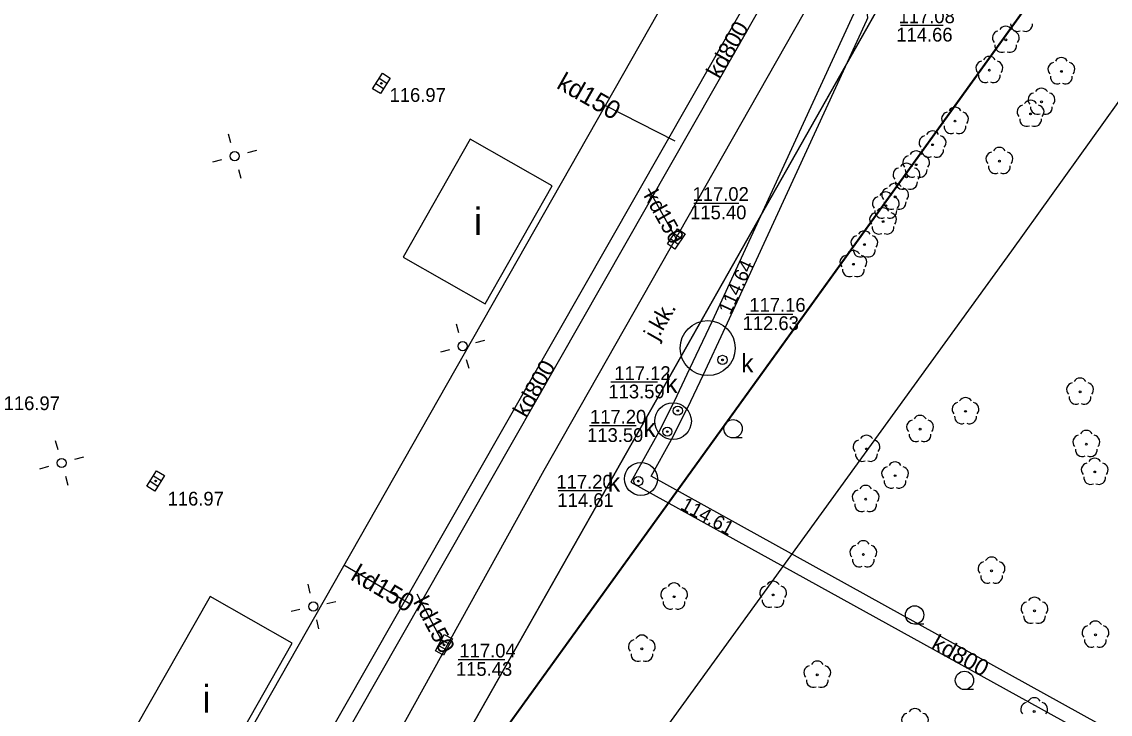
# Model space of a CAD drawing. Extents: x 6434771 to 6436222, y 5663454 to 5664782.
# Drawn here: x 6435515.8 to 6435575.1, y 5663897 to 5663934.8 of the extents above; entities that cross this region are included whole.
import ezdxf

# ---------------------------------------------------------------- set-up
doc = ezdxf.new("R2010")
doc.units = 0
for name, color, linetype in [('Warstwa 1', 7, 'Continuous'), ('Warstwa 11', 7, 'Continuous'), ('Warstwa 12', 7, 'Continuous'), ('Warstwa 14', 7, 'Continuous'), ('Warstwa 15', 7, 'Continuous'), ('Warstwa 2', 7, 'Continuous'), ('Warstwa 30', 7, 'Continuous'), ('Warstwa 4', 7, 'Continuous'), ('Warstwa 5', 7, 'Continuous'), ('Warstwa 6', 7, 'Continuous'), ('Warstwa 7', 7, 'Continuous'), ('Warstwa 8', 7, 'Continuous')]:
    doc.layers.add(name, color=color, linetype=linetype)

msp = doc.modelspace()

# ---------------------------------------------------------------- linework, layer by layer
at = {"layer": 'Warstwa 1'}
msp.add_line((6435502.484, 5663841.227), (6435575.72, 5663942.78), dxfattribs=at)
msp.add_line((6435502.484, 5663841.227), (6435575.72, 5663942.78), dxfattribs=at)
at = {"layer": 'Warstwa 11'}
for centre in [(6435569.413, 5663933.77), (6435568.518, 5663932.123), (6435572.445, 5663932.054), (6435571.359, 5663930.391), (6435570.767, 5663929.733), (6435566.646, 5663929.346), (6435565.424, 5663928.053), (6435564.528, 5663926.965), (6435569.064, 5663927.16), (6435564, 5663926.301), (6435563.381, 5663925.208), (6435562.873, 5663924.729), (6435562.721, 5663923.859), (6435561.703, 5663922.607), (6435561.105, 5663921.535), (6435573.463, 5663914.582), (6435567.22, 5663913.515), (6435564.74, 5663912.543), (6435561.819, 5663911.463), (6435573.806, 5663911.725), (6435574.262, 5663910.208), (6435563.376, 5663910.006), (6435561.775, 5663908.727), (6435561.648, 5663905.711), (6435568.64, 5663904.82), (6435556.727, 5663903.503), (6435551.33, 5663903.407), (6435570.98, 5663902.633), (6435574.303, 5663901.33), (6435549.573, 5663900.563), (6435559.137, 5663899.146), (6435570.966, 5663897.149)]:
    msp.add_circle(centre, 0.05, dxfattribs=at)
for centre, start, end in [((6435569.413, 5663934.145), 30.14713, 149.85287), ((6435570.052, 5663934.61), 174.14713, 293.85287), ((6435570.492, 5663934.61), 246.14713, 5.85287), ((6435569.056, 5663933.886), 102.14713, 221.85287), ((6435569.77, 5663933.886), 318.14713, 77.85287), ((6435569.193, 5663933.467), 174.14713, 293.85287), ((6435569.633, 5663933.467), 246.14713, 5.85287), ((6435568.518, 5663932.498), 30.14713, 149.85287), ((6435572.445, 5663932.429), 30.14713, 149.85287), ((6435568.161, 5663932.239), 102.14713, 221.85287), ((6435568.875, 5663932.239), 318.14713, 77.85287), ((6435572.088, 5663932.17), 102.14713, 221.85287), ((6435572.802, 5663932.17), 318.14713, 77.85287), ((6435568.298, 5663931.82), 174.14713, 293.85287), ((6435568.738, 5663931.82), 246.14713, 5.85287), ((6435572.225, 5663931.751), 174.14713, 293.85287), ((6435572.665, 5663931.751), 246.14713, 5.85287), ((6435571.002, 5663930.507), 102.14713, 221.85287), ((6435571.359, 5663930.766), 30.14713, 149.85287), ((6435571.716, 5663930.507), 318.14713, 77.85287), ((6435570.767, 5663930.108), 30.14713, 149.85287), ((6435566.289, 5663929.462), 102.14713, 221.85287), ((6435566.646, 5663929.721), 30.14713, 149.85287), ((6435567.003, 5663929.462), 318.14713, 77.85287), ((6435570.41, 5663929.849), 102.14713, 221.85287), ((6435571.139, 5663930.088), 174.14713, 293.85287), ((6435571.124, 5663929.849), 318.14713, 77.85287), ((6435571.579, 5663930.088), 246.14713, 5.85287), ((6435566.426, 5663929.043), 174.14713, 293.85287), ((6435566.866, 5663929.043), 246.14713, 5.85287), ((6435570.547, 5663929.43), 174.14713, 293.85287), ((6435570.987, 5663929.43), 246.14713, 5.85287), ((6435565.067, 5663928.169), 102.14713, 221.85287), ((6435565.424, 5663928.428), 30.14713, 149.85287), ((6435565.781, 5663928.169), 318.14713, 77.85287), ((6435569.064, 5663927.535), 30.14713, 149.85287), ((6435564.171, 5663927.081), 102.14713, 221.85287), ((6435564.528, 5663927.34), 30.14713, 149.85287), ((6435565.204, 5663927.75), 174.14713, 293.85287), ((6435564.885, 5663927.081), 318.14713, 77.85287), ((6435565.644, 5663927.75), 246.14713, 5.85287), ((6435568.707, 5663927.276), 102.14713, 221.85287), ((6435569.421, 5663927.276), 318.14713, 77.85287), ((6435563.643, 5663926.417), 102.14713, 221.85287), ((6435564, 5663926.676), 30.14713, 149.85287), ((6435564.308, 5663926.662), 174.14713, 293.85287), ((6435564.357, 5663926.417), 318.14713, 77.85287), ((6435564.748, 5663926.662), 246.14713, 5.85287), ((6435568.844, 5663926.857), 174.14713, 293.85287), ((6435569.284, 5663926.857), 246.14713, 5.85287), ((6435563.024, 5663925.324), 102.14713, 221.85287), ((6435563.381, 5663925.583), 30.14713, 149.85287), ((6435563.78, 5663925.998), 174.14713, 293.85287), ((6435563.738, 5663925.324), 318.14713, 77.85287), ((6435564.22, 5663925.998), 246.14713, 5.85287), ((6435562.516, 5663924.845), 102.14713, 221.85287), ((6435562.873, 5663925.104), 30.14713, 149.85287), ((6435563.161, 5663924.905), 174.14713, 293.85287), ((6435563.23, 5663924.845), 318.14713, 77.85287), ((6435563.601, 5663924.905), 246.14713, 5.85287), ((6435562.364, 5663923.975), 102.14713, 221.85287), ((6435562.653, 5663924.426), 174.14713, 293.85287), ((6435562.721, 5663924.234), 30.14713, 149.85287), ((6435563.093, 5663924.426), 246.14713, 5.85287), ((6435563.078, 5663923.975), 318.14713, 77.85287), ((6435561.703, 5663922.982), 30.14713, 149.85287), ((6435562.501, 5663923.556), 174.14713, 293.85287), ((6435562.941, 5663923.556), 246.14713, 5.85287), ((6435561.346, 5663922.723), 102.14713, 221.85287), ((6435562.06, 5663922.723), 318.14713, 77.85287), ((6435560.748, 5663921.651), 102.14713, 221.85287), ((6435561.105, 5663921.91), 30.14713, 149.85287), ((6435561.483, 5663922.304), 174.14713, 293.85287), ((6435561.462, 5663921.651), 318.14713, 77.85287), ((6435561.923, 5663922.304), 246.14713, 5.85287), ((6435560.885, 5663921.232), 174.14713, 293.85287), ((6435561.325, 5663921.232), 246.14713, 5.85287), ((6435573.106, 5663914.698), 102.14713, 221.85287), ((6435573.463, 5663914.957), 30.14713, 149.85287), ((6435573.82, 5663914.698), 318.14713, 77.85287), ((6435567.22, 5663913.89), 30.14713, 149.85287), ((6435573.243, 5663914.279), 174.14713, 293.85287), ((6435573.683, 5663914.279), 246.14713, 5.85287), ((6435566.863, 5663913.631), 102.14713, 221.85287), ((6435567.577, 5663913.631), 318.14713, 77.85287), ((6435564.74, 5663912.918), 30.14713, 149.85287), ((6435567, 5663913.212), 174.14713, 293.85287), ((6435567.44, 5663913.212), 246.14713, 5.85287), ((6435564.383, 5663912.659), 102.14713, 221.85287), ((6435565.097, 5663912.659), 318.14713, 77.85287), ((6435573.806, 5663912.1), 30.14713, 149.85287), ((6435561.462, 5663911.579), 102.14713, 221.85287), ((6435561.819, 5663911.838), 30.14713, 149.85287), ((6435562.176, 5663911.579), 318.14713, 77.85287), ((6435564.52, 5663912.24), 174.14713, 293.85287), ((6435564.96, 5663912.24), 246.14713, 5.85287), ((6435573.449, 5663911.841), 102.14713, 221.85287), ((6435574.163, 5663911.841), 318.14713, 77.85287), ((6435573.586, 5663911.422), 174.14713, 293.85287), ((6435574.026, 5663911.422), 246.14713, 5.85287), ((6435561.599, 5663911.16), 174.14713, 293.85287), ((6435562.039, 5663911.16), 246.14713, 5.85287), ((6435563.376, 5663910.381), 30.14713, 149.85287), ((6435573.905, 5663910.324), 102.14713, 221.85287), ((6435574.262, 5663910.583), 30.14713, 149.85287), ((6435574.619, 5663910.324), 318.14713, 77.85287), ((6435563.019, 5663910.122), 102.14713, 221.85287), ((6435563.733, 5663910.122), 318.14713, 77.85287), ((6435563.156, 5663909.703), 174.14713, 293.85287), ((6435563.596, 5663909.703), 246.14713, 5.85287), ((6435574.042, 5663909.905), 174.14713, 293.85287), ((6435574.482, 5663909.905), 246.14713, 5.85287), ((6435561.418, 5663908.843), 102.14713, 221.85287), ((6435561.775, 5663909.102), 30.14713, 149.85287), ((6435562.132, 5663908.843), 318.14713, 77.85287), ((6435561.555, 5663908.424), 174.14713, 293.85287), ((6435561.995, 5663908.424), 246.14713, 5.85287), ((6435561.291, 5663905.827), 102.14713, 221.85287), ((6435561.648, 5663906.086), 30.14713, 149.85287), ((6435562.005, 5663905.827), 318.14713, 77.85287), ((6435561.428, 5663905.408), 174.14713, 293.85287), ((6435561.868, 5663905.408), 246.14713, 5.85287), ((6435568.64, 5663905.195), 30.14713, 149.85287), ((6435568.283, 5663904.936), 102.14713, 221.85287), ((6435568.997, 5663904.936), 318.14713, 77.85287), ((6435551.33, 5663903.782), 30.14713, 149.85287), ((6435556.727, 5663903.878), 30.14713, 149.85287), ((6435568.42, 5663904.517), 174.14713, 293.85287), ((6435568.86, 5663904.517), 246.14713, 5.85287), ((6435550.973, 5663903.523), 102.14713, 221.85287), ((6435551.687, 5663903.523), 318.14713, 77.85287), ((6435556.37, 5663903.619), 102.14713, 221.85287), ((6435557.084, 5663903.619), 318.14713, 77.85287), ((6435551.11, 5663903.104), 174.14713, 293.85287), ((6435551.55, 5663903.104), 246.14713, 5.85287), ((6435556.507, 5663903.2), 174.14713, 293.85287), ((6435556.947, 5663903.2), 246.14713, 5.85287), ((6435570.623, 5663902.749), 102.14713, 221.85287), ((6435570.98, 5663903.008), 30.14713, 149.85287), ((6435571.337, 5663902.749), 318.14713, 77.85287), ((6435570.76, 5663902.33), 174.14713, 293.85287), ((6435571.2, 5663902.33), 246.14713, 5.85287), ((6435573.946, 5663901.446), 102.14713, 221.85287), ((6435574.303, 5663901.705), 30.14713, 149.85287), ((6435574.66, 5663901.446), 318.14713, 77.85287), ((6435549.573, 5663900.938), 30.14713, 149.85287), ((6435549.216, 5663900.679), 102.14713, 221.85287), ((6435549.93, 5663900.679), 318.14713, 77.85287), ((6435574.083, 5663901.027), 174.14713, 293.85287), ((6435574.523, 5663901.027), 246.14713, 5.85287), ((6435549.353, 5663900.26), 174.14713, 293.85287), ((6435549.793, 5663900.26), 246.14713, 5.85287), ((6435558.78, 5663899.262), 102.14713, 221.85287), ((6435559.137, 5663899.521), 30.14713, 149.85287), ((6435559.494, 5663899.262), 318.14713, 77.85287), ((6435558.917, 5663898.843), 174.14713, 293.85287), ((6435559.357, 5663898.843), 246.14713, 5.85287), ((6435570.609, 5663897.265), 102.14713, 221.85287), ((6435570.966, 5663897.524), 30.14713, 149.85287), ((6435571.323, 5663897.265), 318.14713, 77.85287), ((6435564.107, 5663896.678), 102.14713, 221.85287), ((6435564.464, 5663896.937), 30.14713, 149.85287), ((6435564.821, 5663896.678), 318.14713, 77.85287)]:
    msp.add_arc(centre, 0.375, start, end, dxfattribs=at)
at = {"layer": 'Warstwa 12'}
msp.add_lwpolyline([(6435465.145, 5663779.301), (6435479.98, 5663798.908), (6435484.2, 5663804.668), (6435488.278, 5663809.701), (6435494.681, 5663818.854), (6435504.116, 5663832.141), (6435514.059, 5663844.527), (6435522.997, 5663857.62), (6435545.493, 5663888.796), (6435569.737, 5663922.271), (6435582.719, 5663940.386)], dxfattribs=at)
at = {"layer": 'Warstwa 14'}
for p, q in [((6435566.001, 5663934.561), (6435563.668, 5663934.561)), ((6435552.398, 5663924.864), (6435554.861, 5663924.864)), ((6435555.265, 5663918.821), (6435557.801, 5663918.821)), ((6435550.418, 5663915.103), (6435547.873, 5663915.103)), ((6435549.257, 5663912.723), (6435546.711, 5663912.723)), ((6435547.393, 5663909.179), (6435545.013, 5663909.179)), ((6435542.105, 5663899.97), (6435539.559, 5663899.97))]:
    msp.add_line(p, q, dxfattribs=at)
for centre in [(6435551.45, 5663922.92), (6435553.97, 5663916.32), (6435553.97, 5663916.32), (6435553.97, 5663916.32), (6435551.53, 5663913.55), (6435550.96, 5663912.41), (6435549.38, 5663909.71), (6435549.38, 5663909.71), (6435538.78, 5663900.78)]:
    msp.add_circle(centre, 0.045, dxfattribs=at)
at = {"layer": 'Warstwa 15'}
for centre, radius in [((6435553.16, 5663916.96), 1.5), ((6435551.27, 5663912.98), 1), ((6435549.52, 5663909.83), 0.9)]:
    msp.add_circle(centre, radius, dxfattribs=at)
at = {"layer": 'Warstwa 2'}
for centre in [(6435527.37, 5663927.43), (6435539.8, 5663917.07), (6435517.94, 5663910.7), (6435531.66, 5663902.87)]:
    msp.add_circle(centre, 0.25, dxfattribs=at)
at = {"layer": 'Warstwa 30'}
msp.add_line((6435476.87, 5663805.79), (6435551.44, 5663936.99), dxfattribs=at)
at = {"layer": 'Warstwa 4'}
for p, q in [((6435535.251, 5663931.681), (6435535.675, 5663931.416)), ((6435535.065, 5663931.384), (6435535.489, 5663931.119)), ((6435551.34, 5663923.205), (6435551.755, 5663922.926)), ((6435551.145, 5663922.914), (6435551.56, 5663922.635)), ((6435522.755, 5663909.703), (6435523.18, 5663909.439)), ((6435522.94, 5663910.001), (6435523.365, 5663909.737)), ((6435538.477, 5663900.745), (6435538.917, 5663900.507)), ((6435538.643, 5663901.053), (6435539.083, 5663900.815))]:
    msp.add_line(p, q, dxfattribs=at)
for points in [[(6435534.893, 5663931.108), (6435535.423, 5663931.957), (6435535.847, 5663931.692), (6435535.317, 5663930.843)], [(6435550.963, 5663922.645), (6435551.522, 5663923.474), (6435551.937, 5663923.195), (6435551.378, 5663922.366)], [(6435522.584, 5663909.427), (6435523.112, 5663910.277), (6435523.536, 5663910.013), (6435523.008, 5663909.163)], [(6435538.322, 5663900.459), (6435538.798, 5663901.339), (6435539.238, 5663901.101), (6435538.762, 5663900.221)]]:
    msp.add_lwpolyline(points, close=True, dxfattribs=at)
for points in [[(6435527.168, 5663928.152), (6435527.034, 5663928.634)], [(6435528.092, 5663927.632), (6435528.574, 5663927.766)], [(6435526.648, 5663927.228), (6435526.166, 5663927.094)], [(6435527.572, 5663926.708), (6435527.706, 5663926.226)], [(6435539.6, 5663917.793), (6435539.467, 5663918.275)], [(6435540.523, 5663917.27), (6435541.005, 5663917.403)], [(6435539.077, 5663916.87), (6435538.595, 5663916.737)], [(6435540, 5663916.347), (6435540.133, 5663915.865)], [(6435517.738, 5663911.422), (6435517.604, 5663911.904)], [(6435518.662, 5663910.902), (6435519.144, 5663911.036)], [(6435517.218, 5663910.498), (6435516.736, 5663910.364)], [(6435518.142, 5663909.978), (6435518.276, 5663909.496)], [(6435531.493, 5663903.601), (6435531.382, 5663904.089)], [(6435532.391, 5663903.037), (6435532.879, 5663903.148)], [(6435530.929, 5663902.703), (6435530.441, 5663902.592)], [(6435531.827, 5663902.139), (6435531.938, 5663901.651)]]:
    msp.add_lwpolyline(points, dxfattribs=at)
for centre in [(6435553.97, 5663916.32), (6435551.53, 5663913.55), (6435550.96, 5663912.41), (6435549.38, 5663909.71)]:
    msp.add_circle(centre, 0.25, dxfattribs=at)
at = {"layer": 'Warstwa 6'}
for p, q in [((6435555.045, 5663912.066), (6435554.545, 5663912.066)), ((6435564.945, 5663901.911), (6435564.445, 5663901.911)), ((6435567.663, 5663898.344), (6435567.163, 5663898.344))]:
    msp.add_line(p, q, dxfattribs=at)
for points in [[(6435652.299, 5664065.522), (6435649.263, 5664050.158), (6435641.864, 5664030.387), (6435637.85, 5664030.095), (6435627.073, 5664014.655), (6435623.165, 5664009.022), (6435603.636, 5663981.906), (6435579.487, 5663948.005), (6435575.72, 5663942.78), (6435502.484, 5663841.227)], [(6435565.333, 5663940.597), (6435547.09, 5663908.36), (6435531.97, 5663881.68)]]:
    msp.add_lwpolyline(points, dxfattribs=at)
for points in [[(6435421.61, 5663811.04), (6435460.082, 5663789.265), (6435463.751, 5663787.49), (6435467.565, 5663792.724), (6435473.23, 5663800.59), (6435493.72, 5663829.05), (6435502.484, 5663841.227), (6435575.72, 5663942.78), (6435514.97, 5663977.09)], [(6435541.03, 5663919.38), (6435544.69, 5663925.82), (6435540.21, 5663928.36), (6435536.55, 5663921.93)], [(6435526.03, 5663903.41), (6435521.13, 5663894.8), (6435525.61, 5663892.26), (6435530.5, 5663900.87)]]:
    msp.add_lwpolyline(points, close=True, dxfattribs=at)
for centre, radius in [((6435535.37, 5663931.4), 0.045), ((6435551.45, 5663922.92), 0.045), ((6435553.97, 5663916.32), 0.045), ((6435551.53, 5663913.55), 0.045), ((6435554.545, 5663912.566), 0.5), ((6435550.96, 5663912.41), 0.045), ((6435523.06, 5663909.72), 0.045), ((6435549.38, 5663909.71), 0.045), ((6435564.445, 5663902.411), 0.5), ((6435538.78, 5663900.78), 0.045), ((6435567.163, 5663898.844), 0.5)]:
    msp.add_circle(centre, radius, dxfattribs=at)
at = {"layer": 'Warstwa 7'}
msp.add_lwpolyline([(6435557.249, 5663937.711), (6435557.18, 5663937.59), (6435503.51, 5663843.47), (6435503.432, 5663843.333), (6435502.77, 5663842.98), (6435502.73, 5663843.729), (6435502.81, 5663843.87), (6435556.49, 5663938), (6435556.55, 5663938.105), (6435557.21, 5663938.46)], close=True, dxfattribs=at)
for points in [[(6435577.434, 5663894.843), (6435550.074, 5663909.988), (6435551.181, 5663911.984), (6435552.028, 5663913.632), (6435552.07, 5663913.72), (6435552.908, 5663915.481), (6435554.135, 5663918.1), (6435561.83, 5663934.84), (6435561.888, 5663934.965), (6435561.8, 5663935.71), (6435561.168, 5663935.306), (6435561.11, 5663935.18), (6435553.41, 5663918.439), (6435552.173, 5663915.831), (6435551.33, 5663914.05), (6435551.297, 5663913.98), (6435550.479, 5663912.368), (6435548.964, 5663909.656), (6435577.073, 5663894.134)], [(6435551.39, 5663928.25), (6435547.574, 5663930.188)], [(6435549.91, 5663925.66), (6435551.45, 5663922.92)], [(6435536.98, 5663902.98), (6435533.329, 5663905.125)], [(6435537.31, 5663903.56), (6435538.78, 5663900.78)]]:
    msp.add_lwpolyline(points, dxfattribs=at)
at = {"layer": 'Warstwa 8'}
for p, q in [((6435547.09, 5663908.36), (6435565.333, 5663940.597)), ((6435517.009, 5663876.411), (6435551.44, 5663936.99)), ((6435544.24, 5663910.31), (6435559.51, 5663937.19)), ((6435544.24, 5663910.31), (6435559.51, 5663937.19)), ((6435544.24, 5663910.31), (6435559.51, 5663937.19)), ((6435529.05, 5663882.82), (6435544.24, 5663910.31)), ((6435529.05, 5663882.82), (6435544.24, 5663910.31)), ((6435529.05, 5663882.82), (6435544.24, 5663910.31)), ((6435531.97, 5663881.68), (6435547.09, 5663908.36))]:
    msp.add_line(p, q, dxfattribs=at)

# ---------------------------------------------------------------- texts
at = {"layer": 'Warstwa 14'}
for s, p in [('114.66', (6435563.445, 5663933.681)), ('115.40', (6435552.204, 5663923.989)), ('112.63', (6435555.065, 5663917.946)), ('113.59', (6435547.748, 5663914.223)), ('113.59', (6435546.586, 5663911.844)), ('114.61', (6435544.968, 5663908.299)), ('115.43', (6435539.434, 5663899.091))]:
    msp.add_text(s, height=0.75, dxfattribs=at).set_placement(p)
for s, rotation, p in [('114.64', 65.24843, (6435554.401, 5663918.748)), ('114.61', 331.06647, (6435551.631, 5663908.214))]:
    msp.add_text(s, height=0.75, rotation=rotation, dxfattribs=at).set_placement(p)
at = {"layer": 'Warstwa 5'}
for p in [(6435554.991, 5663915.634), (6435550.846, 5663914.52), (6435549.655, 5663912.115), (6435547.715, 5663909.143)]:
    msp.add_text('k', height=1, dxfattribs=at).set_placement(p)
at = {"layer": 'Warstwa 6'}
for s, p in [('117.08', (6435563.568, 5663934.681)), ('116.97', (6435535.816, 5663930.392)), ('117.02', (6435552.335, 5663924.989)), ('117.16', (6435555.432, 5663918.946)), ('117.12', (6435548.071, 5663915.223)), ('116.97', (6435514.775, 5663913.582)), ('117.20', (6435546.744, 5663912.844)), ('117.20', (6435544.913, 5663909.299)), ('116.97', (6435523.712, 5663908.377)), ('117.04', (6435539.624, 5663900.091))]:
    msp.add_text(s, height=0.75, dxfattribs=at).set_placement(p)
at = {"layer": 'Warstwa 7'}
for s, height, rotation, p in [('kd800', 0.9, 60.31527, (6435553.815, 5663931.595)), ('kd150', 1, 330.38465, (6435544.865, 5663931.172)), ('kd150', 0.8574, 299.33607, (6435549.641, 5663925.287)), ('kd800', 0.9, 60.30954, (6435543.276, 5663913.115)), ('kd150', 1, 329.57105, (6435533.634, 5663904.365)), ('kd150', 0.9025, 297.8693, (6435537.084, 5663903.132)), ('kd800', 0.9, 331.12377, (6435565.289, 5663900.597))]:
    msp.add_text(s, height=height, rotation=rotation, dxfattribs=at).set_placement(p)
at = {"layer": 'Warstwa 8'}
for p in [(6435540.412, 5663923.122), (6435525.609, 5663897.084)]:
    msp.add_text('i', height=1.5, dxfattribs=at).set_placement(p)
msp.add_text('j.kk.', height=0.9, rotation=60.40121, dxfattribs=at).set_placement((6435550.414, 5663917.329))

doc.saveas('drawing.dxf')
